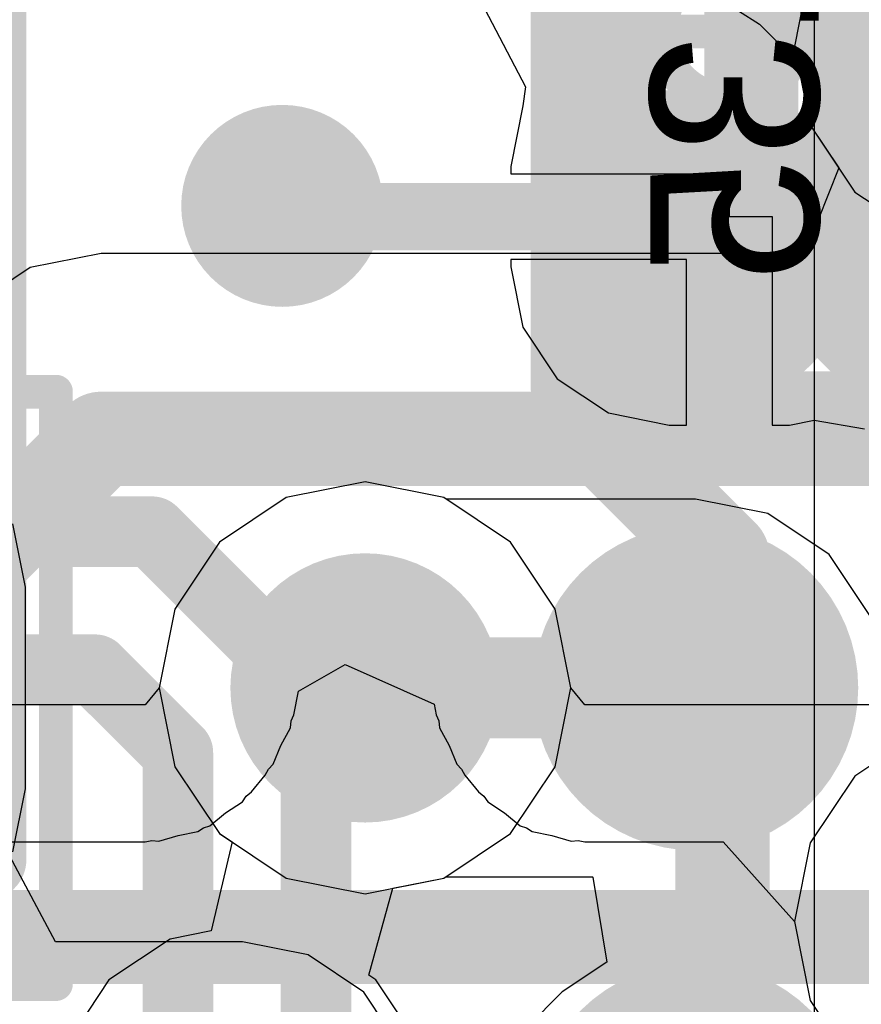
# Model space of a CAD drawing. Header units: millimetres. Extents: x -2 to 68, y -2 to 27.4.
# Tile 550 of 594: x 51.7 to 52.9, y 17.3 to 18.8. Entities that reach past the tile are written whole.
import ezdxf

# ---------------------------------------------------------------- set-up
doc = ezdxf.new("R2010")
doc.units = ezdxf.units.MM
for name, color, linetype in [('BottomLayer', 5, 'Continuous'), ('BottomPaste', 16, 'Continuous'), ('BottomSolder', 6, 'Continuous'), ('DrillGuide', 244, 'Continuous'), ('Mechanical10', 56, 'Continuous'), ('Mechanical17', 56, 'Continuous'), ('Mechanical6', 56, 'Continuous'), ('MidLayer1', 16, 'Continuous'), ('MidLayer2', 76, 'Continuous'), ('MidLayer3', 90, 'Continuous'), ('MidLayer4', 156, 'Continuous'), ('MidLayer5', 130, 'Continuous'), ('MidLayer6', 216, 'Continuous'), ('MidLayer7', 6, 'Continuous'), ('MidLayer8', 54, 'Continuous'), ('MultiLayer', 9, 'Continuous'), ('TopLayer', 1, 'Continuous'), ('TopPaste', 8, 'Continuous'), ('TopSolder', 216, 'Continuous'), ('ViaHoleLayer', 16, 'Continuous')]:
    doc.layers.add(name, color=color, linetype=linetype)

# ---------------------------------------------------------------- blocks, each defined once
blk = doc.blocks.new('MT53D512M32D2DS_053_WT_D_F_________1_168')
at = {"layer": 'TopLayer', "const_width": 0.14}
for points in [[(-1.27, -2.275, 1), (-1.13, -2.275, 1)], [(-1.27, -2.925, 1), (-1.13, -2.925, 1)]]:
    blk.add_lwpolyline(points, format="xyb", close=True, dxfattribs=at)
at = {"layer": 'TopPaste', "const_width": 0.14}
for points in [[(-1.27, -2.275, 1), (-1.13, -2.275, 1)], [(-1.27, -2.925, 1), (-1.13, -2.925, 1)]]:
    blk.add_lwpolyline(points, format="xyb", close=True, dxfattribs=at)
at = {"layer": 'TopSolder', "const_width": 0.2416}
for points in [[(-1.3208, -1.625, 1), (-1.0792, -1.625, 1)], [(-1.3208, -2.275, 1), (-1.0792, -2.275, 1)], [(-1.3208, -2.925, 1), (-1.0792, -2.925, 1)]]:
    blk.add_lwpolyline(points, format="xyb", close=True, dxfattribs=at)
blk = doc.blocks.new('RES_0402_B_257')
at = {"layer": 'BottomLayer', "const_width": 0.1402}
for points in [[(-0.6799, 0.1498, 1), (-0.5396, 0.1498, 1)], [(-0.4104, 0.1498, 1), (-0.2701, 0.1498, 1)], [(0.2701, 0.1498, 1), (0.4104, 0.1498, 1)], [(0.5396, 0.1498, 1), (0.6799, 0.1498, 1)], [(-0.6799, -0.1498, 1), (-0.5396, -0.1498, 1)], [(-0.4104, -0.1498, 1), (-0.2701, -0.1498, 1)], [(0.2701, -0.1498, 1), (0.4104, -0.1498, 1)], [(0.5396, -0.1498, 1), (0.6799, -0.1498, 1)]]:
    blk.add_lwpolyline(points, format="xyb", close=True, dxfattribs=at)
at = {"layer": 'BottomLayer'}
for points in [[(-0.3403, 0.29), (-0.6097, 0.29), (-0.3403, -0.29), (-0.6097, -0.29)], [(0.3403, -0.29), (0.6097, -0.29), (0.3403, 0.29), (0.6097, 0.29)], [(-0.2, 0.1498), (-0.75, 0.1498), (-0.2, -0.1498), (-0.75, -0.1498)], [(0.2, -0.1498), (0.75, -0.1498), (0.2, 0.1498), (0.75, 0.1498)]]:
    blk.add_solid(points, dxfattribs=at)
at = {"layer": 'BottomPaste', "const_width": 0.1402}
for points in [[(-0.6799, 0.1498, 1), (-0.5396, 0.1498, 1)], [(-0.4104, 0.1498, 1), (-0.2701, 0.1498, 1)], [(0.2701, 0.1498, 1), (0.4104, 0.1498, 1)], [(0.5396, 0.1498, 1), (0.6799, 0.1498, 1)], [(-0.6799, -0.1498, 1), (-0.5396, -0.1498, 1)], [(-0.4104, -0.1498, 1), (-0.2701, -0.1498, 1)], [(0.2701, -0.1498, 1), (0.4104, -0.1498, 1)], [(0.5396, -0.1498, 1), (0.6799, -0.1498, 1)]]:
    blk.add_lwpolyline(points, format="xyb", close=True, dxfattribs=at)
at = {"layer": 'BottomPaste'}
for points in [[(-0.3403, 0.29), (-0.6097, 0.29), (-0.3403, -0.29), (-0.6097, -0.29)], [(0.3403, -0.29), (0.6097, -0.29), (0.3403, 0.29), (0.6097, 0.29)], [(-0.2, 0.1498), (-0.75, 0.1498), (-0.2, -0.1498), (-0.75, -0.1498)], [(0.2, -0.1498), (0.75, -0.1498), (0.2, 0.1498), (0.75, 0.1498)]]:
    blk.add_solid(points, dxfattribs=at)
at = {"layer": 'BottomSolder', "const_width": 0.1402}
for points in [[(-0.6799, 0.1498, 1), (-0.5396, 0.1498, 1)], [(-0.4104, 0.1498, 1), (-0.2701, 0.1498, 1)], [(0.2701, 0.1498, 1), (0.4104, 0.1498, 1)], [(0.5396, 0.1498, 1), (0.6799, 0.1498, 1)], [(-0.6799, -0.1498, 1), (-0.5396, -0.1498, 1)], [(-0.4104, -0.1498, 1), (-0.2701, -0.1498, 1)], [(0.2701, -0.1498, 1), (0.4104, -0.1498, 1)], [(0.5396, -0.1498, 1), (0.6799, -0.1498, 1)]]:
    blk.add_lwpolyline(points, format="xyb", close=True, dxfattribs=at)
at = {"layer": 'BottomSolder'}
for points in [[(-0.3403, 0.29), (-0.6097, 0.29), (-0.3403, -0.29), (-0.6097, -0.29)], [(0.3403, -0.29), (0.6097, -0.29), (0.3403, 0.29), (0.6097, 0.29)], [(-0.2, 0.1498), (-0.75, 0.1498), (-0.2, -0.1498), (-0.75, -0.1498)], [(0.2, -0.1498), (0.75, -0.1498), (0.2, 0.1498), (0.75, 0.1498)]]:
    blk.add_solid(points, dxfattribs=at)
at = {"layer": 'Mechanical10', "const_width": 0.12}
for points in [[(-0.53, 0.28), (0.53, 0.28)], [(-0.53, -0.28), (-0.53, 0.28)], [(0.53, -0.28), (0.53, 0.28)], [(-0.53, -0.28), (0.53, -0.28)]]:
    blk.add_lwpolyline(points, dxfattribs=at)
at = {"layer": 'Mechanical10', "const_width": 0.06}
for points in [[(-0.56, 0.28, 1), (-0.5, 0.28, 1)], [(-0.56, 0.28, 1), (-0.5, 0.28, 1)], [(0.5, 0.28, 1), (0.56, 0.28, 1)], [(0.5, 0.28, 1), (0.56, 0.28, 1)], [(-0.56, -0.28, 1), (-0.5, -0.28, 1)], [(-0.56, -0.28, 1), (-0.5, -0.28, 1)], [(0.5, -0.28, 1), (0.56, -0.28, 1)], [(0.5, -0.28, 1), (0.56, -0.28, 1)]]:
    blk.add_lwpolyline(points, format="xyb", close=True, dxfattribs=at)
at = {"layer": 'Mechanical6', "const_width": 0.05}
for points in [[(-0.9, 0.44), (0.9, 0.44)], [(-0.9, -0.44), (-0.9, 0.44)], [(0.9, -0.44), (0.9, 0.44)], [(0, -0.22), (0, 0.22)], [(-0.22, 0), (0.22, 0)], [(-0.9, -0.44), (0.9, -0.44)]]:
    blk.add_lwpolyline(points, dxfattribs=at)
at = {"layer": 'Mechanical6'}
for points, const_width in [([(-0.9125, 0.44, 1), (-0.8875, 0.44, 1)], 0.025), ([(-0.9125, 0.44, 1), (-0.8875, 0.44, 1)], 0.025), ([(0.8875, 0.44, 1), (0.9125, 0.44, 1)], 0.025), ([(0.8875, 0.44, 1), (0.9125, 0.44, 1)], 0.025), ([(-0.0125, 0.22, 1), (0.0125, 0.22, 1)], 0.025), ([(0.165, 0, 1), (-0.165, 0, 1)], 0.05), ([(-0.2325, 0, 1), (-0.2075, 0, 1)], 0.025), ([(-0.1775, 0, 1), (-0.1525, 0, 1)], 0.025), ([(0.1525, 0, 1), (0.1775, 0, 1)], 0.025), ([(0.2075, 0, 1), (0.2325, 0, 1)], 0.025), ([(-0.0125, -0.22, 1), (0.0125, -0.22, 1)], 0.025), ([(-0.9125, -0.44, 1), (-0.8875, -0.44, 1)], 0.025), ([(-0.9125, -0.44, 1), (-0.8875, -0.44, 1)], 0.025), ([(0.8875, -0.44, 1), (0.9125, -0.44, 1)], 0.025), ([(0.8875, -0.44, 1), (0.9125, -0.44, 1)], 0.025)]:
    blk.add_lwpolyline(points, format="xyb", close=True, dxfattribs=dict(at, const_width=const_width))
blk = doc.blocks.new('CAP_0201_B_347')
at = {"layer": 'BottomLayer', "const_width": 0.0806}
for points in [[(-0.3897, 0.0894, 1), (-0.3091, 0.0894, 1)], [(-0.2409, 0.0894, 1), (-0.1603, 0.0894, 1)], [(0.1603, 0.0894, 1), (0.2409, 0.0894, 1)], [(0.3091, 0.0894, 1), (0.3897, 0.0894, 1)], [(-0.3897, -0.0894, 1), (-0.3091, -0.0894, 1)], [(-0.2409, -0.0894, 1), (-0.1603, -0.0894, 1)], [(0.1603, -0.0894, 1), (0.2409, -0.0894, 1)], [(0.3091, -0.0894, 1), (0.3897, -0.0894, 1)]]:
    blk.add_lwpolyline(points, format="xyb", close=True, dxfattribs=at)
at = {"layer": 'BottomLayer'}
for points in [[(-0.2006, 0.17), (-0.3494, 0.17), (-0.2006, -0.17), (-0.3494, -0.17)], [(0.2006, -0.17), (0.3494, -0.17), (0.2006, 0.17), (0.3494, 0.17)], [(-0.12, 0.0894), (-0.43, 0.0894), (-0.12, -0.0894), (-0.43, -0.0894)], [(0.12, -0.0894), (0.43, -0.0894), (0.12, 0.0894), (0.43, 0.0894)]]:
    blk.add_solid(points, dxfattribs=at)
at = {"layer": 'BottomPaste', "const_width": 0.0806}
for points in [[(-0.3897, 0.0894, 1), (-0.3091, 0.0894, 1)], [(-0.2409, 0.0894, 1), (-0.1603, 0.0894, 1)], [(0.1603, 0.0894, 1), (0.2409, 0.0894, 1)], [(0.3091, 0.0894, 1), (0.3897, 0.0894, 1)], [(-0.3897, -0.0894, 1), (-0.3091, -0.0894, 1)], [(-0.2409, -0.0894, 1), (-0.1603, -0.0894, 1)], [(0.1603, -0.0894, 1), (0.2409, -0.0894, 1)], [(0.3091, -0.0894, 1), (0.3897, -0.0894, 1)]]:
    blk.add_lwpolyline(points, format="xyb", close=True, dxfattribs=at)
at = {"layer": 'BottomPaste'}
for points in [[(-0.2006, 0.17), (-0.3494, 0.17), (-0.2006, -0.17), (-0.3494, -0.17)], [(0.2006, -0.17), (0.3494, -0.17), (0.2006, 0.17), (0.3494, 0.17)], [(-0.12, 0.0894), (-0.43, 0.0894), (-0.12, -0.0894), (-0.43, -0.0894)], [(0.12, -0.0894), (0.43, -0.0894), (0.12, 0.0894), (0.43, 0.0894)]]:
    blk.add_solid(points, dxfattribs=at)
at = {"layer": 'BottomSolder', "const_width": 0.0806}
for points in [[(-0.3897, 0.0894, 1), (-0.3091, 0.0894, 1)], [(-0.2409, 0.0894, 1), (-0.1603, 0.0894, 1)], [(0.1603, 0.0894, 1), (0.2409, 0.0894, 1)], [(0.3091, 0.0894, 1), (0.3897, 0.0894, 1)], [(-0.3897, -0.0894, 1), (-0.3091, -0.0894, 1)], [(-0.2409, -0.0894, 1), (-0.1603, -0.0894, 1)], [(0.1603, -0.0894, 1), (0.2409, -0.0894, 1)], [(0.3091, -0.0894, 1), (0.3897, -0.0894, 1)]]:
    blk.add_lwpolyline(points, format="xyb", close=True, dxfattribs=at)
at = {"layer": 'BottomSolder'}
for points in [[(-0.2006, 0.17), (-0.3494, 0.17), (-0.2006, -0.17), (-0.3494, -0.17)], [(0.2006, -0.17), (0.3494, -0.17), (0.2006, 0.17), (0.3494, 0.17)], [(-0.12, 0.0894), (-0.43, 0.0894), (-0.12, -0.0894), (-0.43, -0.0894)], [(0.12, -0.0894), (0.43, -0.0894), (0.12, 0.0894), (0.43, 0.0894)]]:
    blk.add_solid(points, dxfattribs=at)
at = {"layer": 'Mechanical10', "const_width": 0.12}
for points in [[(-0.32, 0.17), (0.32, 0.17)], [(-0.32, 0.17), (-0.32, -0.17)], [(0.32, 0.17), (0.32, -0.17)], [(-0.32, -0.17), (0.32, -0.17)]]:
    blk.add_lwpolyline(points, dxfattribs=at)
at = {"layer": 'Mechanical10', "const_width": 0.06}
for points in [[(-0.35, 0.17, 1), (-0.29, 0.17, 1)], [(-0.35, 0.17, 1), (-0.29, 0.17, 1)], [(0.29, 0.17, 1), (0.35, 0.17, 1)], [(0.29, 0.17, 1), (0.35, 0.17, 1)], [(-0.35, -0.17, 1), (-0.29, -0.17, 1)], [(-0.35, -0.17, 1), (-0.29, -0.17, 1)], [(0.29, -0.17, 1), (0.35, -0.17, 1)], [(0.29, -0.17, 1), (0.35, -0.17, 1)]]:
    blk.add_lwpolyline(points, format="xyb", close=True, dxfattribs=at)
at = {"layer": 'Mechanical6', "const_width": 0.05}
for points in [[(-0.53, 0.27), (-0.53, -0.27)], [(-0.53, 0.27), (0.53, 0.27)], [(0.53, 0.27), (0.53, -0.27)], [(0, 0.135), (0, -0.135)], [(-0.135, 0), (0.135, 0)], [(-0.53, -0.27), (0.53, -0.27)]]:
    blk.add_lwpolyline(points, dxfattribs=at)
at = {"layer": 'Mechanical6'}
for points, const_width in [([(-0.5425, 0.27, 1), (-0.5175, 0.27, 1)], 0.025), ([(-0.5425, 0.27, 1), (-0.5175, 0.27, 1)], 0.025), ([(0.5175, 0.27, 1), (0.5425, 0.27, 1)], 0.025), ([(0.5175, 0.27, 1), (0.5425, 0.27, 1)], 0.025), ([(-0.0125, 0.135, 1), (0.0125, 0.135, 1)], 0.025), ([(0.1013, 0, 1), (-0.1013, 0, 1)], 0.05), ([(-0.1475, 0, 1), (-0.1225, 0, 1)], 0.025), ([(-0.1138, 0, 1), (-0.0888, 0, 1)], 0.025), ([(0.0888, 0, 1), (0.1138, 0, 1)], 0.025), ([(0.1225, 0, 1), (0.1475, 0, 1)], 0.025), ([(-0.0125, -0.135, 1), (0.0125, -0.135, 1)], 0.025), ([(-0.5425, -0.27, 1), (-0.5175, -0.27, 1)], 0.025), ([(-0.5425, -0.27, 1), (-0.5175, -0.27, 1)], 0.025), ([(0.5175, -0.27, 1), (0.5425, -0.27, 1)], 0.025), ([(0.5175, -0.27, 1), (0.5425, -0.27, 1)], 0.025)]:
    blk.add_lwpolyline(points, format="xyb", close=True, dxfattribs=dict(at, const_width=const_width))

msp = doc.modelspace()

# ---------------------------------------------------------------- linework, layer by layer
at = {"layer": 'BottomLayer'}
for p, q in [((52.3869, 18.7834), (52.4473, 18.6679)), ((52.4473, 18.6679), (52.4434, 18.6394)), ((52.4434, 18.6394), (52.4255, 18.5494)), ((52.4255, 18.5494), (52.4255, 18.5385)), ((52.4255, 18.5385), (52.75, 18.5385)), ((52.75, 18.5385), (52.75, 18.475)), ((52.75, 18.475), (52.8135, 18.475)), ((52.8135, 18.475), (52.8135, 18.1655)), ((52.6865, 18.4115), (52.4255, 18.4115)), ((52.4255, 18.4115), (52.4255, 18.4006)), ((52.4255, 18.4006), (52.4434, 18.3106)), ((52.6865, 18.1655), (52.6865, 18.4115)), ((52.4434, 18.3106), (52.4943, 18.2343)), ((52.4943, 18.2343), (52.5706, 18.1834)), ((52.5706, 18.1834), (52.6606, 18.1655)), ((52.6606, 18.1655), (52.6865, 18.1655)), ((52.8135, 18.1655), (52.8394, 18.1655)), ((52.8394, 18.1655), (52.8761, 18.1728)), ((52.8761, 18.1728), (52.9507, 18.1599)), ((51.7047, 17.9247), (51.6861, 18.0185)), ((51.7047, 17.6252), (51.7047, 17.9247)), ((51.6861, 17.5315), (51.7047, 17.6252)), ((51.7495, 17.3979), (51.6816, 17.5249)), ((52.027, 17.3979), (51.7495, 17.3979)), ((52.1245, 17.3785), (52.027, 17.3979)), ((52.2072, 17.3232), (52.1245, 17.3785)), ((52.2625, 17.2405), (52.2072, 17.3232))]:
    msp.add_line(p, q, dxfattribs=at)
at = {"layer": 'BottomLayer', "const_width": 0.1}
for points in [[(52.79, 18.475), (53.5, 19.185)], [(52.086, 18.491), (52.102, 18.475)], [(52.102, 18.475), (52.75, 18.475)], [(52.75, 18.475), (52.79, 18.475)]]:
    msp.add_lwpolyline(points, dxfattribs=at)
at = {"layer": 'BottomLayer'}
for points, const_width in [([(52.011, 18.491, 1), (52.161, 18.491, 1)], 0.15), ([(52.061, 18.491, 1), (52.111, 18.491, 1)], 0.05), ([(52.077, 18.475, 1), (52.127, 18.475, 1)], 0.05), ([(52.077, 18.475, 1), (52.127, 18.475, 1)], 0.05), ([(52.725, 18.475, 1), (52.775, 18.475, 1)], 0.05), ([(52.725, 18.475, 1), (52.775, 18.475, 1)], 0.05), ([(52.765, 18.475, 1), (52.815, 18.475, 1)], 0.05), ([(52.765, 18.475, 1), (52.815, 18.475, 1)], 0.05)]:
    msp.add_lwpolyline(points, format="xyb", close=True, dxfattribs=dict(at, const_width=const_width))
at = {"layer": 'DrillGuide'}
for points, const_width in [([(52.061, 18.491, 1), (52.111, 18.491, 1)], 0.05), ([(52.675, 18.425, 1), (52.725, 18.425, 1)], 0.05), ([(52.159, 17.775, 1), (52.259, 17.775, 1)], 0.1), ([(52.675, 17.775, 1), (52.725, 17.775, 1)], 0.05)]:
    msp.add_lwpolyline(points, format="xyb", close=True, dxfattribs=dict(at, const_width=const_width))
at = {"layer": 'MidLayer1'}
for p, q in [((52.732, 18.801), (52.7947, 18.761)), ((52.7947, 18.761), (52.8516, 18.7044)), ((52.8516, 18.7044), (52.8702, 18.6108)), ((52.8702, 18.6108), (52.9365, 18.5115)), ((52.9365, 18.5115), (53.0358, 18.4452)), ((52.209, 18.0809), (52.092, 18.0576)), ((52.3261, 18.0576), (52.209, 18.0809)), ((52.092, 18.0576), (51.9927, 17.9913)), ((52.3294, 18.0554), (52.3261, 18.0576)), ((52.7, 18.0554), (52.3294, 18.0554)), ((52.8073, 18.034), (52.7, 18.0554)), ((52.8983, 17.9733), (52.8073, 18.034)), ((51.9927, 17.9913), (51.9264, 17.892)), ((52.959, 17.8823), (52.8983, 17.9733)), ((51.9264, 17.892), (51.9031, 17.775)), ((51.9031, 17.775), (51.9264, 17.6579)), ((51.9264, 17.6579), (51.9927, 17.5587)), ((51.9927, 17.5587), (52.092, 17.4924)), ((52.092, 17.4924), (52.209, 17.4691)), ((52.209, 17.4691), (52.3261, 17.4924)), ((52.3261, 17.4924), (52.3294, 17.4946)), ((52.3294, 17.4946), (52.547, 17.4946)), ((52.547, 17.4946), (52.5473, 17.494)), ((52.5473, 17.494), (52.5681, 17.3676)), ((52.5681, 17.3676), (52.5017, 17.3233)), ((52.5017, 17.3233), (52.2397, 17.0612))]:
    msp.add_line(p, q, dxfattribs=at)
for points, const_width in [([(52.625, 18.425, 1), (52.775, 18.425, 1)], 0.15), ([(52.109, 17.775, 1), (52.309, 17.775, 1)], 0.2), ([(52.625, 17.775, 1), (52.775, 17.775, 1)], 0.15), ([(52.1715, 17.775, 1), (52.2465, 17.775, 1)], 0.075), ([(52.6625, 17.775, 1), (52.7375, 17.775, 1)], 0.075)]:
    msp.add_lwpolyline(points, format="xyb", close=True, dxfattribs=dict(at, const_width=const_width))
at = {"layer": 'MidLayer1', "const_width": 0.15}
msp.add_lwpolyline([(52.209, 17.775), (52.7, 17.775)], dxfattribs=at)
at = {"layer": 'MidLayer2'}
for p, q in [((52.8702, 18.8449), (52.8469, 18.7278)), ((52.8469, 18.7278), (52.8702, 18.6108)), ((52.8702, 18.6108), (52.9126, 18.5473)), ((52.9126, 18.5473), (52.8665, 18.4318)), ((52.8665, 18.4318), (52.8564, 18.4203)), ((51.817, 18.4203), (51.7116, 18.3993)), ((52.8564, 18.4203), (51.817, 18.4203)), ((51.7116, 18.3993), (51.6223, 18.3396))]:
    msp.add_line(p, q, dxfattribs=at)
at = {"layer": 'MidLayer2', "const_width": 0.14}
for points in [[(50.893, 17.221), (51.817, 18.145)], [(51.817, 18.145), (53.161, 18.145)], [(51.4164, 17.405), (53.13, 17.405)]]:
    msp.add_lwpolyline(points, dxfattribs=at)
at = {"layer": 'MidLayer2'}
for points, const_width in [([(51.782, 18.145, 1), (51.852, 18.145, 1)], 0.07), ([(51.782, 18.145, 1), (51.852, 18.145, 1)], 0.07), ([(52.109, 17.775, 1), (52.309, 17.775, 1)], 0.2)]:
    msp.add_lwpolyline(points, format="xyb", close=True, dxfattribs=dict(at, const_width=const_width))
at = {"layer": 'MidLayer3'}
for points, const_width in [([(51.646, 17.5199), (51.646, 20.586)], 0.12), ([(52.5428, 18.1672), (52.5428, 20.0218)], 0.14), ([(52.7828, 18.462), (52.7828, 19.0638)], 0.14), ([(52.7828, 18.462), (53.5228, 17.722)], 0.14), ([(52.5428, 18.1672), (52.74, 17.97)], 0.14), ([(52.74, 16.575), (52.74, 17.97)], 0.14), ([(51.3211, 17.195), (51.646, 17.5199)], 0.12)]:
    msp.add_lwpolyline(points, dxfattribs=dict(at, const_width=const_width))
for points, const_width in [([(52.7478, 18.462, 1), (52.8178, 18.462, 1)], 0.07), ([(52.7478, 18.462, 1), (52.8178, 18.462, 1)], 0.07), ([(52.5079, 18.1672, 1), (52.5778, 18.1672, 1)], 0.07), ([(52.5079, 18.1672, 1), (52.5778, 18.1672, 1)], 0.07), ([(52.705, 17.97, 1), (52.775, 17.97, 1)], 0.07), ([(52.705, 17.97, 1), (52.775, 17.97, 1)], 0.07), ([(52.109, 17.775, 1), (52.309, 17.775, 1)], 0.2), ([(51.616, 17.5199, 1), (51.676, 17.5199, 1)], 0.06), ([(51.616, 17.5199, 1), (51.676, 17.5199, 1)], 0.06)]:
    msp.add_lwpolyline(points, format="xyb", close=True, dxfattribs=dict(at, const_width=const_width))
at = {"layer": 'MidLayer4'}
for p, q in [((52.8702, 18.8449), (52.8469, 18.7278)), ((52.8469, 18.7278), (52.8702, 18.6108)), ((52.8702, 18.6108), (52.9365, 18.5115)), ((52.9365, 18.5115), (53.0358, 18.4452)), ((52.209, 18.0809), (52.092, 18.0576)), ((52.3261, 18.0576), (52.209, 18.0809)), ((52.092, 18.0576), (51.9927, 17.9913)), ((52.4253, 17.9913), (52.3261, 18.0576)), ((51.9927, 17.9913), (51.9264, 17.892)), ((52.4916, 17.892), (52.4253, 17.9913)), ((51.9264, 17.892), (51.9031, 17.775)), ((52.5149, 17.775), (52.4916, 17.892)), ((51.9031, 17.775), (51.9264, 17.6579)), ((52.4916, 17.6579), (52.5149, 17.775)), ((53.0358, 17.7104), (52.9365, 17.6441)), ((51.9264, 17.6579), (51.9927, 17.5587)), ((52.4253, 17.5587), (52.4916, 17.6579)), ((52.9365, 17.6441), (52.8702, 17.5449)), ((51.9927, 17.5587), (52.0116, 17.5461)), ((52.3261, 17.4924), (52.4253, 17.5587)), ((52.0116, 17.5461), (51.9805, 17.4141)), ((52.8702, 17.5449), (52.8469, 17.4278)), ((52.2502, 17.4773), (52.3261, 17.4924)), ((52.2146, 17.3484), (52.2502, 17.4773)), ((52.8469, 17.4278), (52.8702, 17.3108)), ((51.9805, 17.4141), (51.9197, 17.402)), ((51.9197, 17.402), (51.8287, 17.3413)), ((52.2253, 17.3413), (52.2146, 17.3484)), ((51.8287, 17.3413), (51.768, 17.2503)), ((52.286, 17.2503), (52.2253, 17.3413)), ((52.8702, 17.3108), (52.9365, 17.2115))]:
    msp.add_line(p, q, dxfattribs=at)
for points, const_width in [([(52.011, 18.491, 1), (52.161, 18.491, 1)], 0.15), ([(52.109, 17.775, 1), (52.309, 17.775, 1)], 0.2)]:
    msp.add_lwpolyline(points, format="xyb", close=True, dxfattribs=dict(at, const_width=const_width))
at = {"layer": 'MidLayer5'}
for p, q in [((52.8702, 18.8449), (52.8469, 18.7278)), ((52.8469, 18.7278), (52.8702, 18.6108)), ((52.8702, 18.6108), (52.9365, 18.5115)), ((52.9365, 18.5115), (53.0358, 18.4452)), ((52.209, 18.0809), (52.092, 18.0576)), ((52.3261, 18.0576), (52.209, 18.0809)), ((52.092, 18.0576), (51.9927, 17.9913)), ((52.4253, 17.9913), (52.3261, 18.0576)), ((51.9927, 17.9913), (51.9264, 17.892)), ((52.4916, 17.892), (52.4253, 17.9913)), ((51.9264, 17.892), (51.9031, 17.775)), ((52.5149, 17.775), (52.4916, 17.892)), ((51.9031, 17.775), (51.9264, 17.6579)), ((52.4916, 17.6579), (52.5149, 17.775)), ((53.0358, 17.7104), (52.9365, 17.6441)), ((51.9264, 17.6579), (51.9927, 17.5587)), ((52.4253, 17.5587), (52.4916, 17.6579)), ((52.9365, 17.6441), (52.8702, 17.5449)), ((51.9927, 17.5587), (52.092, 17.4924)), ((52.3261, 17.4924), (52.4253, 17.5587)), ((52.8702, 17.5449), (52.8469, 17.4278)), ((52.092, 17.4924), (52.209, 17.4691)), ((52.209, 17.4691), (52.3261, 17.4924)), ((52.8469, 17.4278), (52.8702, 17.3108)), ((52.8702, 17.3108), (52.9365, 17.2115))]:
    msp.add_line(p, q, dxfattribs=at)
at = {"layer": 'MidLayer5', "const_width": 0.2}
msp.add_lwpolyline([(52.109, 17.775, 1), (52.309, 17.775, 1)], format="xyb", close=True, dxfattribs=at)
at = {"layer": 'MidLayer6'}
for p, q in [((52.8702, 18.8449), (52.8469, 18.7278)), ((52.8469, 18.7278), (52.8702, 18.6108)), ((52.8702, 18.6108), (52.9365, 18.5115)), ((52.9365, 18.5115), (53.0358, 18.4452)), ((52.209, 18.0809), (52.092, 18.0576)), ((52.3261, 18.0576), (52.209, 18.0809)), ((52.092, 18.0576), (51.9927, 17.9913)), ((52.4253, 17.9913), (52.3261, 18.0576)), ((51.9927, 17.9913), (51.9264, 17.892)), ((52.4916, 17.892), (52.4253, 17.9913)), ((51.9264, 17.892), (51.9031, 17.775)), ((52.5149, 17.775), (52.4916, 17.892)), ((51.9031, 17.775), (51.9264, 17.6579)), ((52.4916, 17.6579), (52.5149, 17.775)), ((53.0358, 17.7104), (52.9365, 17.6441)), ((51.9264, 17.6579), (51.9927, 17.5587)), ((52.4253, 17.5587), (52.4916, 17.6579)), ((52.9365, 17.6441), (52.8702, 17.5449)), ((51.9927, 17.5587), (52.092, 17.4924)), ((52.3261, 17.4924), (52.4253, 17.5587)), ((52.8702, 17.5449), (52.8469, 17.4278)), ((52.092, 17.4924), (52.209, 17.4691)), ((52.209, 17.4691), (52.3261, 17.4924)), ((52.8469, 17.4278), (52.8702, 17.3108)), ((52.8702, 17.3108), (52.9365, 17.2115))]:
    msp.add_line(p, q, dxfattribs=at)
at = {"layer": 'MidLayer6', "const_width": 0.2}
msp.add_lwpolyline([(52.109, 17.775, 1), (52.309, 17.775, 1)], format="xyb", close=True, dxfattribs=at)
at = {"layer": 'MidLayer7'}
for p, q in [((52.8702, 18.8449), (52.8469, 18.7278)), ((52.8469, 18.7278), (52.8702, 18.6108)), ((52.8702, 18.6108), (52.9365, 18.5115)), ((52.9365, 18.5115), (53.0358, 18.4452)), ((53.0358, 17.7104), (52.9365, 17.6441)), ((52.9365, 17.6441), (52.8702, 17.5449)), ((52.8702, 17.5449), (52.8469, 17.4278)), ((52.8469, 17.4278), (52.8702, 17.3108)), ((52.8702, 17.3108), (52.9365, 17.2115))]:
    msp.add_line(p, q, dxfattribs=at)
at = {"layer": 'MidLayer7', "const_width": 0.2}
msp.add_lwpolyline([(52.109, 17.775, 1), (52.309, 17.775, 1)], format="xyb", close=True, dxfattribs=at)
at = {"layer": 'MidLayer8'}
for p, q in [((52.8702, 18.8449), (52.8469, 18.7278)), ((52.8469, 18.7278), (52.8702, 18.6108)), ((52.8702, 18.6108), (52.9365, 18.5115)), ((52.9365, 18.5115), (53.0358, 18.4452)), ((52.209, 18.0809), (52.092, 18.0576)), ((52.3261, 18.0576), (52.209, 18.0809)), ((52.092, 18.0576), (51.9927, 17.9913)), ((52.4253, 17.9913), (52.3261, 18.0576)), ((51.9927, 17.9913), (51.9264, 17.892)), ((52.4916, 17.892), (52.4253, 17.9913)), ((51.9264, 17.892), (51.9031, 17.775)), ((52.5149, 17.775), (52.4916, 17.892)), ((52.11, 17.77), (52.1793, 17.8097)), ((52.1793, 17.8097), (52.3118, 17.7508)), ((51.9031, 17.775), (51.8826, 17.75)), ((52.1031, 17.7352), (52.11, 17.77)), ((52.5354, 17.75), (52.5149, 17.775)), ((51.8826, 17.75), (51.2174, 17.75)), ((52.3118, 17.7508), (52.3149, 17.7352)), ((55.1692, 17.75), (52.5354, 17.75)), ((52.0993, 17.7259), (52.1031, 17.7352)), ((52.3149, 17.7352), (52.3188, 17.7259)), ((52.0841, 17.6894), (52.0983, 17.7158)), ((52.0983, 17.7158), (52.0993, 17.7259)), ((52.3188, 17.7259), (52.3197, 17.7158)), ((52.3197, 17.7158), (52.3339, 17.6894)), ((52.0727, 17.6617), (52.0841, 17.6894)), ((52.3339, 17.6894), (52.3453, 17.6617)), ((52.0608, 17.6456), (52.0655, 17.6545)), ((52.0655, 17.6545), (52.0727, 17.6617)), ((52.3453, 17.6617), (52.3525, 17.6545)), ((52.3525, 17.6545), (52.3572, 17.6456)), ((52.0402, 17.6206), (52.0608, 17.6456)), ((52.3572, 17.6456), (52.3778, 17.6206)), ((52.0268, 17.6058), (52.0324, 17.6142)), ((52.0324, 17.6142), (52.0402, 17.6206)), ((52.3778, 17.6206), (52.3856, 17.6142)), ((52.3856, 17.6142), (52.3912, 17.6058)), ((52.0019, 17.5892), (52.0268, 17.6058)), ((52.3912, 17.6058), (52.4161, 17.5892)), ((51.9787, 17.5702), (52.0019, 17.5892)), ((52.4161, 17.5892), (52.4393, 17.5702)), ((51.9606, 17.5616), (51.9691, 17.5672)), ((51.9691, 17.5672), (51.9787, 17.5702)), ((52.4393, 17.5702), (52.4489, 17.5672)), ((52.4489, 17.5672), (52.4574, 17.5616)), ((51.9026, 17.5471), (51.9313, 17.5558)), ((51.9313, 17.5558), (51.9606, 17.5616)), ((52.4574, 17.5616), (52.4867, 17.5558)), ((52.4867, 17.5558), (52.5154, 17.5471)), ((51.2174, 17.5461), (51.8826, 17.5461)), ((51.8826, 17.5461), (51.8925, 17.5481)), ((51.8925, 17.5481), (51.9026, 17.5471)), ((52.5154, 17.5471), (52.5255, 17.5481)), ((52.5255, 17.5481), (52.5354, 17.5461)), ((52.5354, 17.5461), (52.741, 17.5461)), ((52.741, 17.5461), (52.8469, 17.4278)), ((52.8469, 17.4278), (52.8702, 17.3108)), ((52.8702, 17.3108), (52.9365, 17.2115))]:
    msp.add_line(p, q, dxfattribs=at)
at = {"layer": 'MidLayer8', "const_width": 0.2}
msp.add_lwpolyline([(52.109, 17.775, 1), (52.309, 17.775, 1)], format="xyb", close=True, dxfattribs=at)
at = {"layer": 'MultiLayer'}
for points, const_width in [([(52.011, 18.491, 1), (52.161, 18.491, 1)], 0.15), ([(52.625, 18.425, 1), (52.775, 18.425, 1)], 0.15), ([(52.109, 17.775, 1), (52.309, 17.775, 1)], 0.2), ([(52.625, 17.775, 1), (52.775, 17.775, 1)], 0.15)]:
    msp.add_lwpolyline(points, format="xyb", close=True, dxfattribs=dict(at, const_width=const_width))
at = {"layer": 'TopLayer'}
for p, q in [((52.8765, 18.5138), (52.8765, 19.4138)), ((52.8765, 14.5138), (52.8765, 18.5138))]:
    msp.add_line(p, q, dxfattribs=at)
for points, const_width in [([(52.625, 18.425, 1), (52.775, 18.425, 1)], 0.15), ([(51.8667, 18.007, 1), (51.9191, 18.007, 1)], 0.0525), ([(51.8667, 18.007, 1), (51.9191, 18.007, 1)], 0.0525), ([(52.625, 17.775, 1), (52.775, 17.775, 1)], 0.15), ([(51.7818, 17.802, 1), (51.8342, 17.802, 1)], 0.0525), ([(51.7818, 17.802, 1), (51.8342, 17.802, 1)], 0.0525), ([(52.1097, 17.7639, 1), (52.1622, 17.7639, 1)], 0.0525), ([(52.1097, 17.7639, 1), (52.1622, 17.7639, 1)], 0.0525), ([(51.9048, 17.679, 1), (51.9572, 17.679, 1)], 0.0525), ([(51.9048, 17.679, 1), (51.9572, 17.679, 1)], 0.0525)]:
    msp.add_lwpolyline(points, format="xyb", close=True, dxfattribs=dict(at, const_width=const_width))
at = {"layer": 'TopLayer', "const_width": 0.105}
for points in [[(51.4191, 18.007), (51.8929, 18.007)], [(51.8929, 18.007), (52.136, 17.7639)], [(51.504, 17.802), (51.808, 17.802)], [(51.808, 17.802), (51.931, 17.679)], [(52.136, 16.152), (52.136, 17.7639)], [(51.931, 16.2369), (51.931, 17.679)]]:
    msp.add_lwpolyline(points, dxfattribs=at)
at = {"layer": 'ViaHoleLayer'}
for points, const_width in [([(52.061, 18.491, 1), (52.111, 18.491, 1)], 0.05), ([(52.675, 18.425, 1), (52.725, 18.425, 1)], 0.05), ([(52.159, 17.775, 1), (52.259, 17.775, 1)], 0.1), ([(52.675, 17.775, 1), (52.725, 17.775, 1)], 0.05)]:
    msp.add_lwpolyline(points, format="xyb", close=True, dxfattribs=dict(at, const_width=const_width))

# ---------------------------------------------------------------- block references
for name, p, rotation in [('MT53D512M32D2DS_053_WT_D_F_________1_168', (51.5, 15.5), 180), ('CAP_0201_B_347', (52.75, 18.75), 90)]:
    msp.add_blockref(name, p, dxfattribs=dict(rotation=rotation))
msp.add_blockref('RES_0402_B_257', (50.85, 17.775))

# ---------------------------------------------------------------- texts
at = {"layer": 'Mechanical17', "text_generation_flag": 2}
msp.add_text('C135', height=0.25, rotation=90, dxfattribs=at).set_placement((52.8828, 19.177))

doc.saveas('drawing.dxf')
